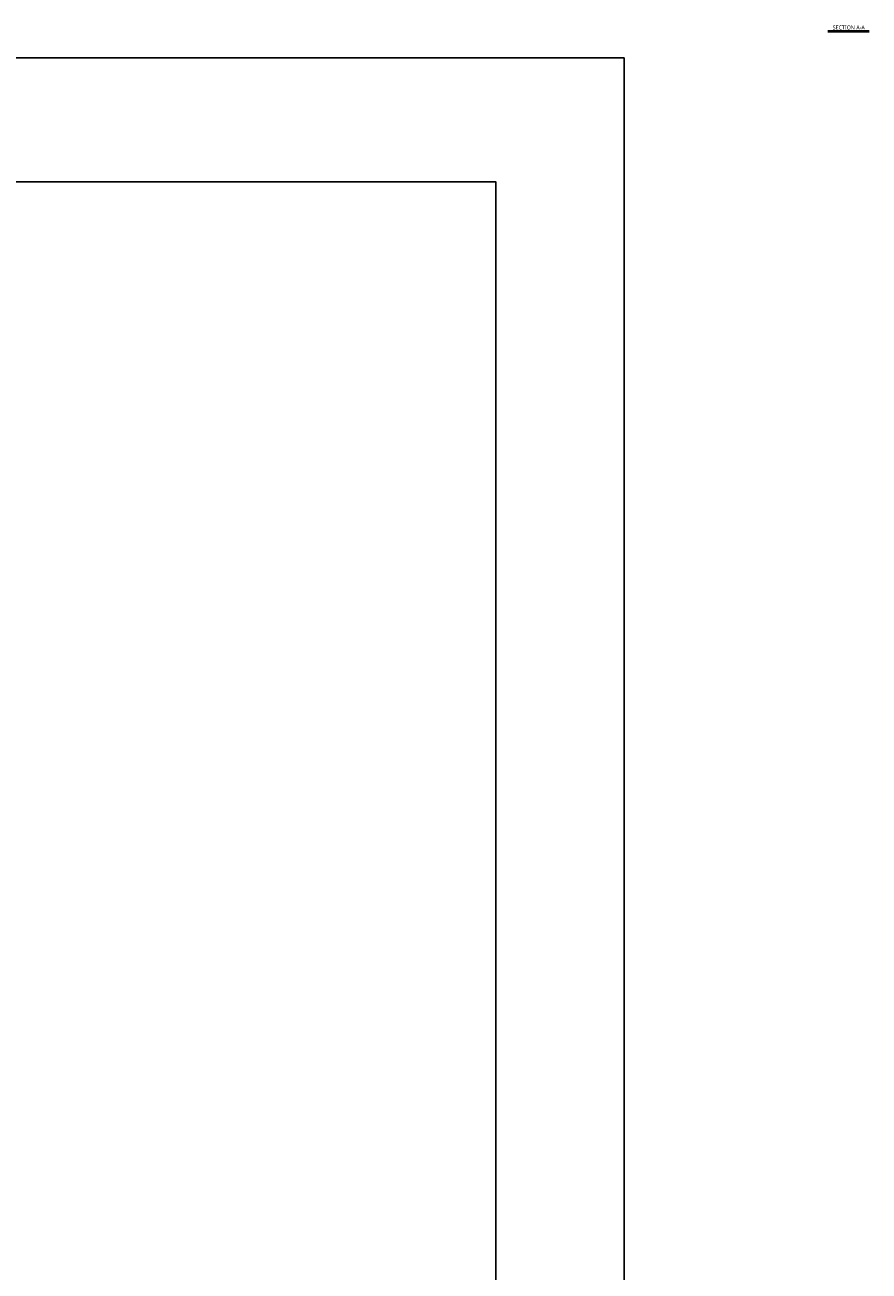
# Model space of a CAD drawing. Header units: millimetres. Extents: x 0 to 4378, y 0 to 2397.
# Tile 322 of 322: x 2990 to 3517, y 1619 to 2397. Entities that reach past the tile are written whole.
import ezdxf
from ezdxf.enums import TextEntityAlignment as Align

# ---------------------------------------------------------------- set-up
doc = ezdxf.new("R2010")
doc.units = ezdxf.units.MM
doc.header["$LTSCALE"] = 0.2
doc.layers.add('05_Section Line', color=3, linetype='Continuous')
doc.styles.add('Rainbow-2.5 Style', font='malgunsl.ttf')
doc.styles.add('Rainbow-5.0 Style', font='malgunsl.ttf')

# ---------------------------------------------------------------- blocks, each defined once
blk = doc.blocks.new('A$C869fea471123')
blk.add_lwpolyline([(0, 594), (841, 594), (841, 0), (0, 0)], close=True)
at = {"layer": '05_Section Line', "linetype": 'Continuous'}
blk.add_lwpolyline([(820.98, 20.02), (820.98, 574.68), (20.02, 574.68), (20.02, 20.02)], close=True, dxfattribs=at)
at = {"linetype": 'Continuous', "style": 'Rainbow-5.0 Style'}
for tag, p in [('PART_NAME', (743.88, 109.38)), ('DRAWING_NO', (729.87, 91.86)), ('REV', (803.46, 91.86)), ('제도', (768.41, 74.2)), ('DATE_1', (803.46, 74.2)), ('SCALE', (680.81, 69.08)), ('MATERIAL', (722.86, 69.08)), ('검도', (768.41, 60.18)), ('DATE_2', (803.46, 60.18)), ('승인', (768.41, 46.17)), ('DATE_3', (803.46, 46.17)), ('REFERENCE', (722.86, 41.05)), ('PAGE', (768.41, 32.29))]:
    blk.add_attdef(tag, text='', height=5.01, dxfattribs=at).set_placement(p, align=Align.MIDDLE_CENTER)

msp = doc.modelspace()

# ---------------------------------------------------------------- linework, layer by layer
msp.add_line((3491.141, 2392.258), (3516.964, 2392.258))
at = {"layer": '05_Section Line', "linetype": 'Continuous'}
msp.add_line((3491.141, 2392.79), (3516.964, 2392.79), dxfattribs=at)

# ---------------------------------------------------------------- block references
at = {"xscale": 4, "yscale": 4, "zscale": 4}
msp.add_blockref('A$C869fea471123', (0, 0), dxfattribs=at)

# ---------------------------------------------------------------- texts
at = {"insert": (3504.258, 2394.932), "char_height": 2.5, "attachment_point": 5, "style": 'Rainbow-2.5 Style'}
msp.add_mtext('SECTION A-A', dxfattribs=at)

doc.saveas('drawing.dxf')
